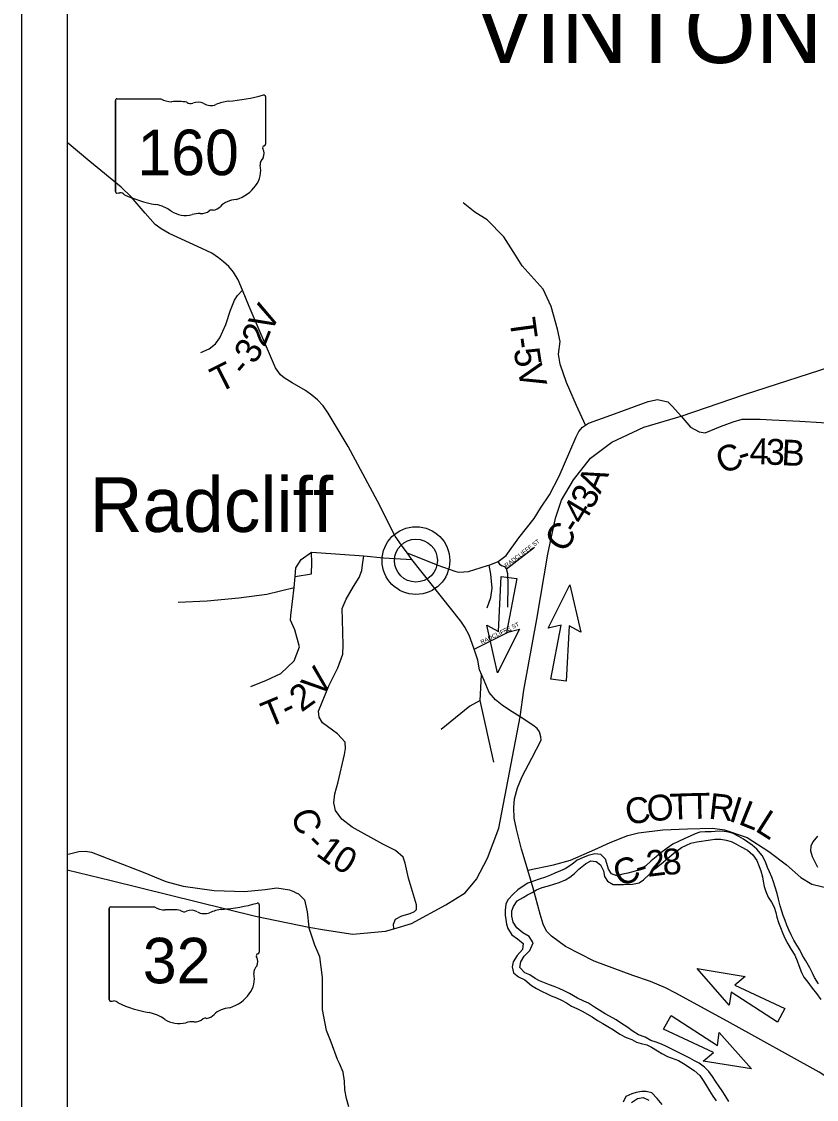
# Model space of a CAD drawing. Extents: x -15 to 405, y -40 to 87.
# Drawn here: x 23.065 to 24.811, y -31.075 to -28.706 of the extents above; entities that cross this region are included whole.
import ezdxf

# ---------------------------------------------------------------- set-up
doc = ezdxf.new("R2010")
doc.units = 0
for name, color, linetype in [('GM_P_State_Location', 7, 'Continuous'), ('GM_X_County_Road_Text', 7, 'Continuous'), ('GM_X_Major_Lake', 7, 'Continuous'), ('GM_X_Major_River', 7, 'Continuous'), ('GM_X_Minor_Lake', 7, 'Continuous'), ('GM_X_Minor_River', 7, 'Continuous'), ('GM_X_State_Location', 7, 'Continuous'), ('GM_X_Township', 7, 'Continuous'), ('GM_X_Township_Road', 7, 'Continuous'), ('GM_X_Township_ROW', 7, 'Continuous'), ('GM_X_Township_Subdivision', 7, 'Continuous'), ('GM_X_Township_Subdivision_Text', 7, 'Continuous'), ('GM_X_Township_Text', 7, 'Continuous')]:
    doc.layers.add(name, color=color, linetype=linetype)

msp = doc.modelspace()

# ---------------------------------------------------------------- linework, layer by layer
at = {"layer": 'GM_P_State_Location'}
for points in [[(24.3042, -29.5929), (24.2842, -29.5501), (24.2625, -29.4993), (24.2483, -29.4588), (24.2448, -29.4368), (24.2485, -29.4095), (24.2423, -29.3818), (24.2285, -29.3326), (24.211, -29.294), (24.1653, -29.2429), (24.1501, -29.2198), (24.1249, -29.1793), (24.088, -29.1415), (24.0611, -29.1248), (24.0354, -29.1048)], [(23.4594, -29.4332), (23.4775, -29.4256), (23.4911, -29.4141), (23.5005, -29.4008), (23.514, -29.372), (23.5245, -29.3401), (23.5327, -29.3184), (23.5395, -29.3078), (23.5505, -29.2967)], [(23.6568, -30.0114), (23.6568, -30.011), (23.6638, -29.9496), (23.6663, -29.9257), (23.6679, -29.9062), (23.6793, -29.8884), (23.702, -29.8721), (23.7135, -29.8728), (23.7135, -29.8728)], [(23.7135, -29.8728), (23.8175, -29.8799)], [(23.5688, -30.1676), (23.6032, -30.1536), (23.6347, -30.1389), (23.6643, -30.1112), (23.6757, -30.0801), (23.6655, -30.0429), (23.6557, -30.0212), (23.6568, -30.0114)], [(24.0597, -30.0852), (24.1419, -30.0441)], [(24.1027, -30.3335), (24.0724, -30.1979), (24.076, -30.1418)], [(24.0724, -30.1979), (24.0503, -30.2108), (23.9868, -30.2621)], [(23.1652, -30.5357), (23.1706, -30.5347), (23.1907, -30.5297), (23.2058, -30.5289), (23.219, -30.5311), (23.332, -30.575), (23.3824, -30.596), (23.4203, -30.6061), (23.4881, -30.6153), (23.5551, -30.6181), (23.6005, -30.6134), (23.6261, -30.6096), (23.6538, -30.6139), (23.6648, -30.6188), (23.6649, -30.6189)], [(23.6649, -30.6189), (23.6739, -30.6229), (23.6869, -30.6358), (23.6923, -30.6623), (23.6961, -30.6961)]]:
    msp.add_lwpolyline(points, dxfattribs=at)
at = {"layer": 'GM_X_Major_River'}
for points in [[(24.1308, -29.9087), (24.1923, -29.8609)], [(23.7022, -29.9198), (23.7029, -29.8956), (23.702, -29.8721)], [(24.0879, -29.9946), (24.0961, -29.9714), (24.0991, -29.9509), (24.0963, -29.9202), (24.0925, -29.9004)], [(24.1337, -29.9933), (24.1339, -29.9421), (24.1335, -29.9194), (24.1308, -29.9087), (24.1274, -29.9046), (24.1194, -29.9024), (24.1167, -29.8997), (24.1125, -29.8929)], [(23.6663, -29.9257), (23.7022, -29.9198)], [(23.4096, -29.9817), (23.4728, -29.9792), (23.5428, -29.9724), (23.6037, -29.9642), (23.6638, -29.9496)]]:
    msp.add_lwpolyline(points, dxfattribs=at)
at = {"layer": 'GM_X_State_Location'}
for p, q in [((24.113, -30.0466), (24.1191, -29.9256)), ((24.1191, -29.9256), (24.1533, -29.9296)), ((24.1533, -29.9296), (24.1303, -30.0487)), ((24.2221, -30.0392), (24.27, -29.9436)), ((24.27, -29.9436), (24.2939, -30.048)), ((24.1109, -30.1371), (24.0872, -30.0328)), ((24.0872, -30.0328), (24.113, -30.0466)), ((24.2507, -30.0322), (24.2221, -30.0392)), ((24.2277, -30.1511), (24.2507, -30.0322)), ((24.1588, -30.0415), (24.1109, -30.1371)), ((24.1303, -30.0487), (24.1588, -30.0415)), ((24.268, -30.0342), (24.2619, -30.1553)), ((24.2939, -30.048), (24.268, -30.0342)), ((24.2619, -30.1553), (24.2277, -30.1511)), ((24.5495, -30.7873), (24.655, -30.8048)), ((24.6199, -30.8678), (24.5495, -30.7873)), ((24.655, -30.8048), (24.6325, -30.8235)), ((24.6325, -30.8235), (24.7423, -30.8748)), ((24.624, -30.8387), (24.6199, -30.8678)), ((24.7256, -30.9049), (24.624, -30.8387)), ((24.7423, -30.8748), (24.7256, -30.9049)), ((24.4757, -30.9203), (24.4924, -30.8902)), ((24.4924, -30.8902), (24.5938, -30.9564)), ((24.5854, -30.9716), (24.4757, -30.9203)), ((24.5938, -30.9564), (24.5981, -30.9273)), ((24.5981, -30.9273), (24.6686, -31.0077)), ((24.5629, -30.9905), (24.5854, -30.9716)), ((24.6686, -31.0077), (24.5629, -30.9905))]:
    msp.add_line(p, q, dxfattribs=at)
for points in [[(24.1606, -30.2337), (24.1687, -30.1752), (24.1975, -30.0195), (24.2216, -29.8765), (24.2385, -29.7977), (24.2517, -29.7581), (24.2777, -29.7133), (24.3151, -29.6658), (24.3618, -29.6303), (24.4324, -29.5976), (24.5144, -29.5735), (24.6536, -29.5259), (24.8664, -29.4566), (24.9741, -29.4174), (25.0285, -29.3929), (25.0454, -29.3833), (25.0688, -29.37), (25.1128, -29.3326), (25.2117, -29.2202), (25.3753, -29.0357), (25.4461, -28.9525), (25.5273, -28.8581), (25.6, -28.7475), (25.681, -28.6)], [(23.9229, -29.8883), (23.9122, -29.8738), (23.8996, -29.8567), (23.886, -29.8371), (23.847, -29.7597), (23.783, -29.6397), (23.739, -29.5667), (23.7276, -29.5505), (23.715, -29.537), (23.7027, -29.5269), (23.6888, -29.5172), (23.6596, -29.4999), (23.6424, -29.4893), (23.6338, -29.4823), (23.6228, -29.4669), (23.5652, -29.3322), (23.5505, -29.2967), (23.5409, -29.2737), (23.5307, -29.2568), (23.5207, -29.2441), (23.5088, -29.234), (23.4976, -29.2251), (23.483, -29.2153), (23.4519, -29.2003), (23.3895, -29.1721), (23.3716, -29.1619), (23.3585, -29.1518), (23.3366, -29.1271), (23.3059, -29.0916), (23.284, -29.0699), (23.215, -29.0139), (23.1652, -28.9722)], [(24.0673, -30.1092), (24.0597, -30.0852), (24.059, -30.0831), (24.0488, -30.0543), (24.0391, -30.037), (24.0304, -30.0235), (23.9229, -29.8883)], [(24.1606, -30.2337), (24.1373, -30.2192), (24.1209, -30.2084), (24.1063, -30.1964), (24.0928, -30.1806), (24.0815, -30.1538), (24.071, -30.1308), (24.0673, -30.1092)], [(23.1652, -30.5698), (23.2618, -30.5935), (23.5788, -30.6722), (23.6961, -30.6961), (23.7305, -30.7021), (23.7928, -30.7113), (23.8645, -30.7047), (23.883, -30.6995), (23.922, -30.6884), (23.9974, -30.6474), (24.04, -30.6209), (24.0647, -30.5906), (24.0888, -30.5444), (24.1139, -30.4788), (24.1606, -30.2337)], [(24.1638, -30.5249), (24.1638, -30.5245), (24.1522, -30.4807), (24.1474, -30.4564), (24.1467, -30.4333), (24.1484, -30.4142), (24.1549, -30.3899), (24.1653, -30.3651), (24.186, -30.325), (24.2064, -30.2849), (24.206, -30.2776), (24.2028, -30.267), (24.1978, -30.2595), (24.1882, -30.252), (24.1606, -30.2337)], [(24.2048, -30.6673), (24.1891, -30.6105), (24.1772, -30.5711), (24.1669, -30.5367), (24.1638, -30.5249)], [(25.0253, -31.1619), (24.904, -31.0716), (24.8175, -31.0144), (24.6223, -30.9061), (24.5024, -30.8415), (24.4798, -30.8296), (24.447, -30.8155), (24.4078, -30.8023), (24.3235, -30.771), (24.2605, -30.7387), (24.2291, -30.7159), (24.2187, -30.705), (24.2109, -30.6896), (24.2048, -30.6674), (24.2048, -30.6673)]]:
    msp.add_lwpolyline(points, dxfattribs=at)
at = {"layer": 'GM_X_Township'}
for p, q in [((23.0652, -27.0955), (23.0652, -34.0955)), ((23.1652, -27.1955), (23.1652, -33.9955))]:
    msp.add_line(p, q, dxfattribs=at)
at = {"layer": 'GM_X_Township_Road'}
for points in [[(24.6086, -30.4857), (24.598, -30.4853), (24.5805, -30.4864), (24.5672, -30.4868), (24.555, -30.4875), (24.5452, -30.4913), (24.5342, -30.4959), (24.5224, -30.5012), (24.5083, -30.5076), (24.4958, -30.5137), (24.4836, -30.5224), (24.4699, -30.5326), (24.4593, -30.5414), (24.4487, -30.5505), (24.4357, -30.5618), (24.4224, -30.5702), (24.4084, -30.5743), (24.3974, -30.5774), (24.386, -30.58), (24.3727, -30.583), (24.3609, -30.5788), (24.3545, -30.569), (24.3507, -30.5565), (24.348, -30.547), (24.3378, -30.5367), (24.3245, -30.5352), (24.3101, -30.5386), (24.2972, -30.5435), (24.2861, -30.5492), (24.274, -30.5587), (24.2595, -30.5678), (24.2493, -30.5723), (24.2371, -30.5776), (24.2273, -30.5818), (24.2162, -30.586), (24.2022, -30.5905), (24.1896, -30.595), (24.1775, -30.5992), (24.1669, -30.6057), (24.1555, -30.614), (24.146, -30.6231), (24.1334, -30.636), (24.1288, -30.6459), (24.1273, -30.6591), (24.1277, -30.6698), (24.1292, -30.6793), (24.1307, -30.6895), (24.1337, -30.699), (24.1421, -30.7127), (24.155, -30.7214), (24.1675, -30.732), (24.1656, -30.7453), (24.1538, -30.7586), (24.1454, -30.7722), (24.1431, -30.7836), (24.1458, -30.7965), (24.1572, -30.8049), (24.1708, -30.8121), (24.1856, -30.8243), (24.1966, -30.8311), (24.2091, -30.8376), (24.2186, -30.8421), (24.2285, -30.8467), (24.2407, -30.8516), (24.2513, -30.8566), (24.2627, -30.8623), (24.2737, -30.8695), (24.2854, -30.8752), (24.2968, -30.8805), (24.3188, -30.8934), (24.3306, -30.9014), (24.342, -30.9079), (24.353, -30.9143), (24.3655, -30.9219), (24.3792, -30.9314), (24.3932, -30.9383), (24.4057, -30.9432), (24.416, -30.9486), (24.4266, -30.952), (24.4388, -30.955), (24.449, -30.9596), (24.4623, -30.9679), (24.4718, -30.974), (24.4843, -30.9801), (24.5085, -30.9891)], [(24.257, -30.8357), (24.2464, -30.8312), (24.235, -30.8266), (24.2247, -30.8228), (24.2137, -30.8186), (24.2031, -30.8137), (24.1932, -30.8087), (24.1818, -30.8011), (24.1712, -30.7962), (24.1602, -30.7844), (24.1621, -30.7726), (24.1697, -30.7601), (24.1815, -30.7476), (24.1888, -30.7309), (24.18, -30.7169), (24.1664, -30.7085), (24.1535, -30.6975), (24.1455, -30.685), (24.1425, -30.6717), (24.1421, -30.6599), (24.1459, -30.6504), (24.1543, -30.6383), (24.1672, -30.6307), (24.1767, -30.6254), (24.1866, -30.6197), (24.1968, -30.6144), (24.2086, -30.6087), (24.2227, -30.6053), (24.2367, -30.6008), (24.2466, -30.5977), (24.2599, -30.5921), (24.2698, -30.586), (24.2797, -30.578), (24.2892, -30.5689), (24.304, -30.5572), (24.3158, -30.5504), (24.3272, -30.5515), (24.337, -30.5591), (24.3438, -30.572), (24.3461, -30.5849), (24.3525, -30.5952), (24.3651, -30.6024), (24.3776, -30.602), (24.3875, -30.602), (24.4072, -30.6013), (24.422, -30.5986), (24.4315, -30.5918), (24.4448, -30.5793), (24.4566, -30.5679), (24.4707, -30.5569), (24.498, -30.5334), (24.5151, -30.5213), (24.5258, -30.516), (24.5353, -30.5114), (24.5486, -30.5084), (24.5588, -30.5069), (24.5683, -30.5058), (24.579, -30.5042), (24.5884, -30.5031), (24.6014, -30.5031), (24.6135, -30.5047), (24.6238, -30.5081), (24.6344, -30.513), (24.6446, -30.5187), (24.6598, -30.5271), (24.672, -30.5373), (24.6807, -30.5495), (24.686, -30.5628), (24.6894, -30.5726), (24.6928, -30.5852), (24.6943, -30.5947), (24.6969, -30.6068), (24.7003, -30.6178), (24.7053, -30.6303), (24.7125, -30.641), (24.7189, -30.652), (24.7223, -30.6641), (24.7246, -30.674), (24.7284, -30.6858), (24.7322, -30.6968), (24.7378, -30.7097), (24.7424, -30.7203), (24.7485, -30.7325), (24.7557, -30.745), (24.764, -30.7575), (24.7693, -30.7701), (24.7727, -30.7807), (24.7784, -30.7959), (24.7837, -30.8061), (24.7924, -30.8168), (24.8023, -30.8304), (24.8114, -30.8422), (24.8212, -30.8547)], [(24.816, -30.821), (24.8069, -30.8069), (24.8027, -30.7974), (24.797, -30.7853), (24.7883, -30.7701), (24.7811, -30.7583), (24.775, -30.7462), (24.7686, -30.7359), (24.7618, -30.7245), (24.7557, -30.7127), (24.7508, -30.7017), (24.7466, -30.6919), (24.7428, -30.6816), (24.7386, -30.6706), (24.7352, -30.6611), (24.7315, -30.649), (24.7281, -30.6349), (24.725, -30.6224), (24.7209, -30.6083), (24.7175, -30.5966), (24.7137, -30.5863), (24.7084, -30.5742), (24.7042, -30.5647), (24.6993, -30.5522), (24.6921, -30.5389), (24.6803, -30.5244), (24.6705, -30.5161), (24.661, -30.5092), (24.6511, -30.5024), (24.6412, -30.4967), (24.6287, -30.4902), (24.6188, -30.4876), (24.6086, -30.4857)], [(24.8136, -30.4961), (24.8037, -30.5086), (24.7992, -30.5181), (24.7984, -30.5283), (24.8022, -30.5408), (24.8086, -30.5541), (24.8136, -30.564)], [(24.533, -30.9839), (24.482, -30.9585), (24.4714, -30.9535), (24.4597, -30.949), (24.4479, -30.9448), (24.4354, -30.9379), (24.4206, -30.9326), (24.4065, -30.9239), (24.397, -30.9167), (24.3811, -30.906), (24.3712, -30.8996), (24.3568, -30.8916), (24.3473, -30.8866), (24.3356, -30.879), (24.3242, -30.8722), (24.3105, -30.8631), (24.3006, -30.8589), (24.2862, -30.8521), (24.2691, -30.8422), (24.257, -30.8357)], [(24.5085, -30.9891), (24.5197, -30.9957), (24.5425, -31.0109), (24.5554, -31.0223), (24.5641, -31.0352), (24.5701, -31.0451), (24.5766, -31.0558), (24.5841, -31.0672), (24.5913, -31.0778)], [(24.619, -31.079), (24.6107, -31.0657), (24.6043, -31.0555), (24.5975, -31.0459), (24.5895, -31.0345), (24.5835, -31.0243), (24.5748, -31.0132), (24.5653, -31.0037), (24.5535, -30.9953), (24.5437, -30.99), (24.533, -30.9839)], [(24.4728, -31.0856), (24.4618, -31.0726), (24.4501, -31.0604), (24.4372, -31.057), (24.4277, -31.0574), (24.4155, -31.0592), (24.4057, -31.0623), (24.3927, -31.0679), (24.387, -31.0804)], [(24.4049, -31.0816), (24.4182, -31.0729), (24.4307, -31.0703), (24.4436, -31.0764)]]:
    msp.add_lwpolyline(points, dxfattribs=at)
at = {"layer": 'GM_X_Township_Subdivision'}
for p, q in [((23.6011, -28.8709), (23.6011, -28.9756)), ((23.2715, -28.8793), (23.2715, -29.0794)), ((23.2715, -29.0794), (23.2715, -28.8793)), ((23.2715, -29.0794), (23.2715, -28.8793)), ((23.2747, -28.8758), (23.3713, -28.8758)), ((23.6011, -28.9755), (23.6011, -28.9756)), ((23.5871, -30.6468), (23.5871, -30.7514)), ((23.2575, -30.6552), (23.2575, -30.8553)), ((23.2575, -30.8553), (23.2575, -30.6552)), ((23.2575, -30.8553), (23.2575, -30.6552)), ((23.2608, -30.6517), (23.3573, -30.6517)), ((23.5871, -30.7514), (23.5871, -30.7514))]:
    msp.add_line(p, q, dxfattribs=at)
for centre, major_axis, start_param, end_param in [((23.4837, -28.603), (0.3495, 0), 4.814394, 5.042369), ((23.5974, -28.8705), (0.00367, 0), 6.141152, 7.989035), ((23.2753, -28.8789), (0.00382, 0), 1.712693, 3.28349), ((23.3943, -28.8526), (0.037, 0), 4.042523, 4.731795), ((23.4065, -28.9882), (0.133, 0), 1.404758, 1.657858), ((23.4367, -28.8778), (0.0107, 0), 3.836095, 5.185415), ((23.4524, -28.901), (0.0222, 0), 0.950623, 2.079405), ((23.4811, -28.8692), (0.0267, 0), 4.081561, 5.145723), ((23.5283, -28.937), (0.0703, 0), 1.699011, 2.107814), ((23.6002, -28.9833), (0.00568, 0), 1.883978, 3.671073), ((23.5641, -28.9965), (0.0341, 0), 5.934695, 6.695948), ((23.5972, -28.976), (0.00393, 0), 5.05454, 6.418171), ((23.6142, -29.0194), (0.0248, 0), 2.387724, 3.262537), ((23.5033, -29.0327), (0.0874, 0), 5.101752, 6.440018), ((23.2753, -29.0799), (0.00385, 0), 3.00124, 4.508301), ((23.2759, -29.0594), (0.0294, 0), 4.665946, 4.897461), ((23.2819, -29.091), (0.0106, 0), 0.519207, 1.627899), ((23.4157, -28.9112), (0.2524, 0), 4.195997, 4.488961), ((23.3405, -29.1693), (0.079, 0), 0.823519, 1.323587), ((23.5401, -29.1356), (0.0479, 0), 1.647645, 2.488434), ((23.4259, -29.092), (0.0501, 0), 4.026481, 4.996735), ((23.4548, -29.1611), (0.0412, 0), 1.495662, 1.94098), ((23.4585, -29.1069), (0.0267, 0), 4.691044, 5.507374), ((23.4827, -29.1263), (0.00752, 0), 1.147584, 2.315152), ((23.4795, -29.0988), (0.0282, 0), 4.937069, 5.64225), ((23.4697, -30.3789), (0.3495, 0), 4.814394, 5.042369), ((23.5835, -30.6463), (0.00367, 0), 6.141152, 7.989035), ((23.2613, -30.6547), (0.00382, 0), 1.712693, 3.28349), ((23.3803, -30.6285), (0.037, 0), 4.042523, 4.731795), ((23.3926, -30.7641), (0.133, 0), 1.404758, 1.657858), ((23.4228, -30.6537), (0.0107, 0), 3.836095, 5.185415), ((23.4384, -30.6768), (0.0222, 0), 0.950623, 2.079405), ((23.4671, -30.6451), (0.0267, 0), 4.081561, 5.145723), ((23.5143, -30.7128), (0.0703, 0), 1.699011, 2.107814), ((23.5863, -30.7591), (0.00568, 0), 1.883978, 3.671073), ((23.5502, -30.7724), (0.0341, 0), 5.934695, 6.695948), ((23.5832, -30.7518), (0.00393, 0), 5.05454, 6.418171), ((23.6003, -30.7952), (0.0248, 0), 2.387724, 3.262537), ((23.4893, -30.8086), (0.0874, 0), 5.101752, 6.440018), ((23.2614, -30.8557), (0.00385, 0), 3.00124, 4.508301), ((23.2619, -30.8352), (0.0294, 0), 4.665946, 4.897461), ((23.268, -30.8668), (0.0106, 0), 0.519207, 1.627899), ((23.4018, -30.687), (0.2524, 0), 4.195997, 4.488961), ((23.3265, -30.9452), (0.079, 0), 0.823519, 1.323587), ((23.5262, -30.9115), (0.0479, 0), 1.647645, 2.488434), ((23.4119, -30.8678), (0.0501, 0), 4.026481, 4.996735), ((23.4409, -30.937), (0.0412, 0), 1.495662, 1.94098), ((23.4446, -30.8828), (0.0267, 0), 4.691044, 5.507374), ((23.4687, -30.9022), (0.00752, 0), 1.147584, 2.315152), ((23.4655, -30.8747), (0.0282, 0), 4.937069, 5.64225)]:
    msp.add_ellipse(centre, major_axis=major_axis, ratio=0.8, start_param=start_param, end_param=end_param, dxfattribs=at)
at = {"layer": 'GM_X_Township_Subdivision_Text'}
for radius in [0.0744, 0.0472]:
    msp.add_circle((23.9316, -29.8906), radius, dxfattribs=at)
at = {"layer": 'GM_X_Township_Text'}
for points in [[(24.7142, -29.5812), (24.7145, -29.5812), (24.7752, -29.5845), (24.8226, -29.5874), (24.8593, -29.5915), (24.887, -29.5994), (24.928, -29.6152), (24.9333, -29.6171), (24.9394, -29.6186), (24.9489, -29.6163), (24.9651, -29.5965), (25.002, -29.5282), (25.0129, -29.4914), (25.0166, -29.4709), (25.0204, -29.4554)], [(24.313, -29.5879), (24.3601, -29.5711), (24.4415, -29.5413), (24.4623, -29.5364), (24.4847, -29.542), (24.495, -29.5522), (24.5144, -29.5735)], [(24.5144, -29.5735), (24.5349, -29.5976), (24.5539, -29.6078), (24.5672, -29.61), (24.6009, -29.5959), (24.6289, -29.5856), (24.6486, -29.5799), (24.6876, -29.5798), (24.7142, -29.5812)], [(23.9122, -29.8738), (23.9797, -29.9008), (24.0168, -29.9137), (24.0225, -29.9154), (24.0266, -29.9163), (24.0474, -29.9147), (24.0891, -29.9017), (24.0925, -29.9004), (24.1125, -29.8929), (24.1296, -29.8792), (24.1575, -29.8408), (24.1914, -29.7983), (24.2054, -29.7755), (24.225, -29.7459), (24.2465, -29.7053), (24.2698, -29.6506), (24.2837, -29.6187), (24.2897, -29.6073), (24.2976, -29.5971), (24.3042, -29.5929), (24.3109, -29.5887), (24.3128, -29.588), (24.313, -29.5879)], [(23.883, -30.6995), (23.8824, -30.6895), (23.8868, -30.6785), (23.9008, -30.6713), (23.9186, -30.6663), (23.9284, -30.6617), (23.9325, -30.6575), (23.9325, -30.6469), (23.9156, -30.5882), (23.9079, -30.5556), (23.9033, -30.542), (23.8869, -30.528), (23.8589, -30.5141), (23.7917, -30.4761), (23.7689, -30.4587), (23.7552, -30.4394), (23.7514, -30.4232), (23.7536, -30.4031), (23.7606, -30.3769), (23.7747, -30.3165), (23.7766, -30.3036), (23.7761, -30.2896), (23.759, -30.2715), (23.726, -30.2469), (23.7191, -30.2345), (23.7179, -30.2216), (23.74, -30.1661), (23.7599, -30.1262), (23.7711, -30.0962), (23.7718, -30.0761), (23.7704, -30.0208), (23.7695, -29.9958), (23.7782, -29.9756), (23.7947, -29.9479), (23.8071, -29.9274), (23.8131, -29.9122), (23.8145, -29.8997), (23.8175, -29.8799)], [(23.8175, -29.8799), (23.8606, -29.8843), (23.9229, -29.8883)], [(24.1772, -30.5711), (24.2338, -30.5592), (24.2709, -30.5488), (24.3243, -30.5256), (24.3583, -30.5103), (24.3973, -30.4947), (24.4204, -30.4889), (24.4738, -30.4823), (24.5284, -30.4803), (24.5834, -30.4787), (24.6095, -30.482), (24.6596, -30.4989), (24.7067, -30.5299), (24.7459, -30.5594), (24.7774, -30.587), (24.8017, -30.6017), (24.8924, -30.6235)], [(23.7262, -30.8392), (23.7262, -30.8388), (23.7263, -30.8065), (23.7205, -30.7613), (23.7096, -30.7359), (23.6961, -30.6961)], [(23.7844, -31.0911), (23.7791, -31.0729), (23.7755, -31.0539), (23.7744, -31.0342), (23.7715, -31.0148), (23.764, -30.9954), (23.7595, -30.9871), (23.7457, -30.9491), (23.7348, -30.9229), (23.726, -30.8773), (23.7262, -30.8392)]]:
    msp.add_lwpolyline(points, dxfattribs=at)

# ---------------------------------------------------------------- texts
at = {"layer": 'GM_X_County_Road_Text'}
msp.add_text('VINTON', height=0.15152, rotation=0, dxfattribs=at).set_placement((24.0593, -28.7972))
at = {"layer": 'GM_X_Major_Lake'}
for rotation, p in [(37.3472, (24.1309, -29.9065)), (26.2949, (24.0762, -30.0747))]:
    msp.add_text('RADCLIFFE ST', height=0.00947, rotation=rotation, dxfattribs=at).set_placement(p)
at = {"layer": 'GM_X_Minor_Lake'}
for s, rotation, p in [('4', 358.673, (24.6642, -29.6783)), ('3', 357.1418, (24.6988, -29.6791)), ('B', 356.9817, (24.7337, -29.6808)), ('C', 22.071, (24.6047, -29.7016)), ('-', 17.1119, (24.6467, -29.6845)), ('A', 66.4594, (24.3364, -29.746)), ('3', 62.8131, (24.3187, -29.7807)), ('4', 59.082, (24.2988, -29.8143)), ('C', 54.4002, (24.2562, -29.8761)), ('-', 57.2889, (24.2851, -29.8356)), ('C', 9.6227, (24.3963, -30.4719)), ('O', 4.9675, (24.4411, -30.4643)), ('T', 1.8903, (24.4901, -30.46)), ('T', 1.3201, (24.5325, -30.4586)), ('R', 353.7154, (24.573, -30.4575)), ('I', 342.6637, (24.6165, -30.462)), ('L', 338.0283, (24.6377, -30.4686)), ('C', 288.8299, (23.6563, -30.4464)), ('L', 327.5022, (24.6746, -30.4832)), ('-', 314.7477, (23.686, -30.5143)), ('1', 323.617, (23.7097, -30.5371)), ('0', 330.0575, (23.7437, -30.5617)), ('2', 7.1108, (24.4408, -30.5857)), ('8', 3.4108, (24.4746, -30.5815)), ('C', 21.784, (24.3788, -30.6086)), ('-', 16.1834, (24.4208, -30.5918))]:
    msp.add_text(s, height=0.0568, rotation=rotation, dxfattribs=at).set_placement(p)
at = {"layer": 'GM_X_Minor_River'}
for s, rotation, p in [('V', 60.7051, (23.611, -29.3927)), ('T', 277.798, (24.1368, -29.3606)), ('2', 68.1761, (23.5988, -29.4234)), ('3', 60.5149, (23.578, -29.4613)), ('-', 277.9947, (24.1426, -29.4029)), ('5', 278.8314, (24.146, -29.4269)), ('T', 26.8219, (23.499, -29.523)), ('-', 49.4073, (23.556, -29.4889)), ('V', 284.5636, (24.1526, -29.4675)), ('V', 50.3433, (23.7197, -30.1939)), ('2', 36.0211, (23.6802, -30.225)), ('T', 22.4484, (23.6071, -30.2585)), ('-', 25.6285, (23.6495, -30.2409))]:
    msp.add_text(s, height=0.0568, rotation=rotation, dxfattribs=at).set_placement(p)
at = {"layer": 'GM_X_Township_ROW'}
msp.add_text('Radcliff', height=0.12, rotation=0, dxfattribs=at).set_placement((23.215, -29.8277))
at = {"layer": 'GM_X_Township_Subdivision'}
for s, p in [('160', (23.3195, -29.0437)), ('32', (23.3315, -30.8195))]:
    msp.add_text(s, height=0.1, dxfattribs=at).set_placement(p)

doc.saveas('drawing.dxf')
